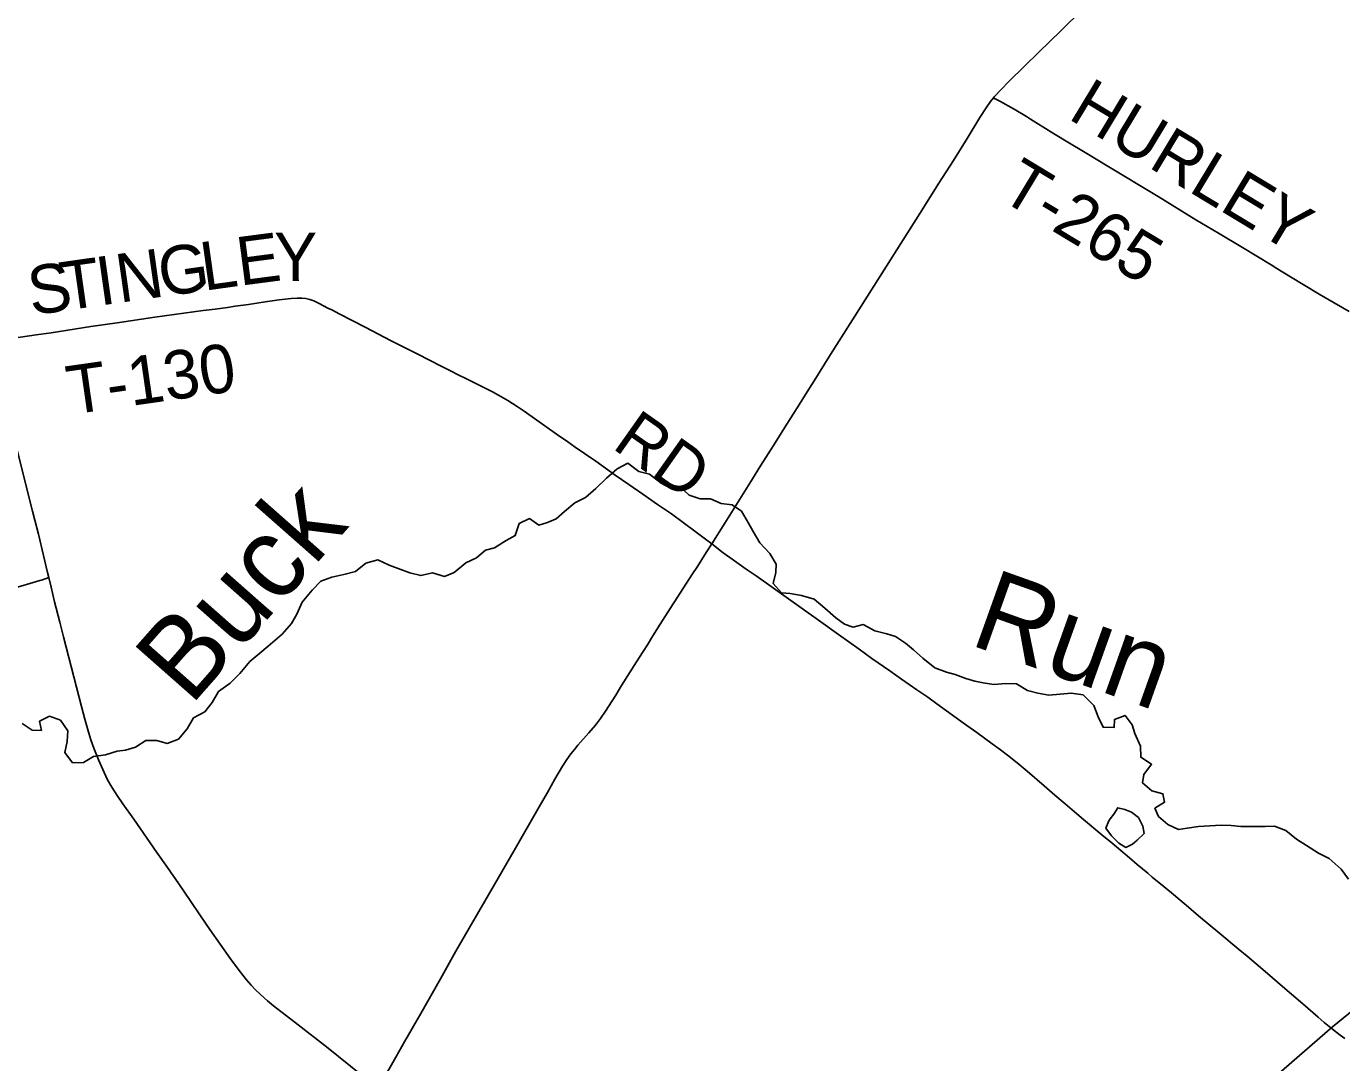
# Model space of a CAD drawing. Extents: x -1.4 to 35.4, y 0 to 22.
# Drawn here: x 6.004 to 7.544, y 16.946 to 18.159 of the extents above; entities that cross this region are included whole.
import ezdxf

# ---------------------------------------------------------------- set-up
doc = ezdxf.new("R2010")
doc.units = 0
for name, color, linetype in [('GM_X_County_Road', 7, 'Continuous'), ('GM_X_Minor_Lake', 7, 'Continuous'), ('GM_X_Minor_River', 7, 'Continuous'), ('GM_X_Minor_River_Text', 7, 'Continuous'), ('GM_X_Rail_Line', 7, 'Continuous'), ('GM_X_Township_Road', 7, 'Continuous'), ('GM_X_Township_Road_Text', 7, 'Continuous')]:
    doc.layers.add(name, color=color, linetype=linetype)

msp = doc.modelspace()

# ---------------------------------------------------------------- linework, layer by layer
at = {"layer": 'GM_X_County_Road'}
for points in [[(7.1365, 18.0754), (7.1376, 18.0768), (7.1451, 18.0851), (7.1543, 18.0944), (7.1729, 18.1127), (7.189, 18.1283), (7.2152, 18.1538), (7.2409, 18.1791)], [(6.8064, 17.5532), (6.8216, 17.5776), (6.851, 17.6244), (6.8635, 17.6444), (6.8787, 17.6685), (6.8915, 17.6891), (6.9091, 17.7169), (6.918, 17.7311), (6.9263, 17.7442), (6.9454, 17.7748), (6.9815, 17.8314), (7.0502, 17.9401), (7.0724, 17.9753), (7.0893, 18.0021), (7.1055, 18.0279), (7.1204, 18.0523), (7.1278, 18.0638), (7.1329, 18.0709), (7.1365, 18.0754)], [(5.9608, 17.7902), (5.9719, 17.7476), (5.9857, 17.6928), (5.9893, 17.679), (5.994, 17.6603), (6.0022, 17.6272), (6.0111, 17.5917), (6.0139, 17.5809), (6.018, 17.5646), (6.0239, 17.5398), (6.0286, 17.5199), (6.0301, 17.5137)], [(6.4202, 16.9236), (6.433, 16.9463), (6.4471, 16.9712), (6.4656, 17.0035), (6.4886, 17.044), (6.5069, 17.0765), (6.5225, 17.1034), (6.552, 17.1545), (6.5751, 17.1942), (6.6045, 17.2454), (6.6139, 17.2622), (6.6228, 17.2779), (6.6317, 17.2929), (6.6367, 17.3008), (6.6415, 17.3073), (6.6457, 17.3127), (6.6497, 17.3175), (6.6625, 17.3319), (6.6701, 17.3409), (6.6761, 17.3488), (6.6821, 17.3574), (6.6898, 17.3694), (6.6941, 17.3763), (6.7009, 17.3874), (6.7184, 17.4152), (6.7261, 17.4273), (6.731, 17.4352), (6.7376, 17.4457), (6.7462, 17.4594), (6.7579, 17.4777), (6.7663, 17.4908), (6.7832, 17.5168), (6.7897, 17.5267), (6.7999, 17.543), (6.8064, 17.5532)], [(6.0301, 17.5137), (6.0329, 17.5024), (6.037, 17.4855), (6.0431, 17.4614), (6.0474, 17.4446), (6.0625, 17.3856), (6.0685, 17.3628), (6.0725, 17.3479), (6.0769, 17.3317), (6.0793, 17.324), (6.083, 17.3142), (6.0889, 17.2998), (6.0949, 17.2855), (6.0989, 17.2772), (6.1038, 17.2686), (6.1101, 17.2587), (6.1168, 17.249), (6.1298, 17.2308), (6.1568, 17.1921), (6.1692, 17.1742), (6.1823, 17.1553), (6.1956, 17.1358), (6.2079, 17.1179), (6.2188, 17.102), (6.2308, 17.0846), (6.243, 17.0674), (6.253, 17.054), (6.2618, 17.0427), (6.267, 17.0366), (6.2717, 17.0317), (6.2779, 17.0257), (6.2862, 17.0183), (6.2934, 17.0125), (6.322, 16.9904), (6.3553, 16.9645), (6.3974, 16.9305)]]:
    msp.add_lwpolyline(points, dxfattribs=at)
at = {"layer": 'GM_X_Minor_Lake'}
for points in [[(7.3046, 17.2063), (7.3127, 17.2141), (7.311, 17.2228), (7.3062, 17.2328), (7.298, 17.2391), (7.2901, 17.2422), (7.2818, 17.2443), (7.2771, 17.2368), (7.273, 17.2314)], [(7.273, 17.2314), (7.2712, 17.229), (7.268, 17.2203), (7.2743, 17.2114), (7.2829, 17.2029), (7.2911, 17.1978), (7.2992, 17.2018), (7.3046, 17.2063)]]:
    msp.add_lwpolyline(points, dxfattribs=at)
at = {"layer": 'GM_X_Minor_River'}
for points in [[(6.031, 17.3517), (6.0438, 17.3469), (6.0523, 17.3342), (6.0516, 17.322), (6.0491, 17.3092), (6.058, 17.2968), (6.0709, 17.2973), (6.0824, 17.3043), (6.0965, 17.3063), (6.1103, 17.3106), (6.1198, 17.3119), (6.1316, 17.3151), (6.1436, 17.3232), (6.1568, 17.323), (6.1689, 17.3197), (6.1819, 17.3247), (6.192, 17.3367), (6.1995, 17.3494), (6.2129, 17.3568), (6.2215, 17.3676), (6.229, 17.3804), (6.2425, 17.39), (6.2537, 17.4015), (6.2654, 17.4154), (6.2773, 17.4254), (6.287, 17.4335), (6.3032, 17.4476), (6.3145, 17.4599), (6.3204, 17.4708), (6.3267, 17.4851), (6.3384, 17.499), (6.3485, 17.5094), (6.3615, 17.5141), (6.3756, 17.5172), (6.3893, 17.5207), (6.4013, 17.5307), (6.4154, 17.5346), (6.4286, 17.5283), (6.4425, 17.5231), (6.4527, 17.5195), (6.4656, 17.5162), (6.4793, 17.5193), (6.4933, 17.5152), (6.5047, 17.5196), (6.5183, 17.5311), (6.5309, 17.5369), (6.5413, 17.5458), (6.552, 17.5486), (6.5658, 17.5571), (6.5762, 17.563), (6.581, 17.5769), (6.5929, 17.5828), (6.6038, 17.5753), (6.6141, 17.5782), (6.6244, 17.5825), (6.6341, 17.591), (6.6461, 17.6011), (6.6587, 17.6076), (6.6707, 17.618), (6.6831, 17.6303), (6.6955, 17.6411), (6.7081, 17.6477), (6.7212, 17.6379), (6.7337, 17.635), (6.7471, 17.6241), (6.7573, 17.619), (6.7695, 17.6199), (6.7799, 17.6102), (6.7927, 17.6061), (6.8049, 17.6059), (6.8173, 17.6003), (6.8302, 17.5989), (6.8414, 17.5915), (6.8495, 17.5776), (6.855, 17.5676), (6.8627, 17.5546), (6.8746, 17.5418), (6.882, 17.5295), (6.8814, 17.5196), (6.8785, 17.5068), (6.8881, 17.496), (6.8984, 17.495), (6.9116, 17.4928), (6.9263, 17.4884), (6.939, 17.4779), (6.9517, 17.4666), (6.9618, 17.4592), (6.972, 17.4559), (6.9838, 17.4587), (6.9973, 17.4513), (7.0113, 17.4479), (7.0215, 17.4447), (7.0331, 17.4369), (7.0428, 17.4291), (7.0537, 17.4194), (7.0675, 17.4081), (7.0814, 17.4032), (7.0916, 17.4004), (7.1041, 17.3956), (7.1143, 17.3927), (7.1241, 17.3906)], [(7.1241, 17.3906), (7.1369, 17.3885), (7.1506, 17.3897), (7.1632, 17.3895), (7.1763, 17.3816), (7.1884, 17.3783), (7.2012, 17.3762), (7.2142, 17.3774), (7.2271, 17.3783), (7.2415, 17.3765), (7.2538, 17.3641), (7.2588, 17.3507), (7.2647, 17.3385), (7.2776, 17.3382), (7.2781, 17.3477), (7.2904, 17.3524), (7.2985, 17.3412), (7.3017, 17.3313), (7.3083, 17.3163), (7.3088, 17.3034), (7.3215, 17.2952), (7.3125, 17.2832), (7.3108, 17.2734), (7.3217, 17.264), (7.3345, 17.2607), (7.3366, 17.2508), (7.3254, 17.2438), (7.3294, 17.2342), (7.3406, 17.2249), (7.353, 17.219), (7.3629, 17.2203), (7.3763, 17.2223), (7.3896, 17.2232), (7.4029, 17.2241), (7.4146, 17.2234), (7.426, 17.2225), (7.4404, 17.2225), (7.4545, 17.2223), (7.4655, 17.2228), (7.4787, 17.2176), (7.491, 17.2075), (7.503, 17.2), (7.5169, 17.191), (7.5293, 17.1851), (7.5435, 17.1726), (7.552, 17.1607)], [(5.9989, 17.3428), (6.0105, 17.335), (6.0215, 17.3348), (6.0191, 17.3455), (6.031, 17.3517)]]:
    msp.add_lwpolyline(points, dxfattribs=at)
at = {"layer": 'GM_X_Rail_Line'}
msp.add_lwpolyline([(9, 17.2368), (8.179, 17.3686), (8.1053, 17.377), (7.9738, 17.3461), (7.5333, 16.988), (6.7907, 16.343), (6.0366, 15.6863)], dxfattribs=at)
at = {"layer": 'GM_X_Township_Road'}
for points in [[(7.1365, 18.0754), (7.1384, 18.0743), (7.1438, 18.0713), (7.1605, 18.062), (7.1749, 18.0534), (7.1797, 18.0504), (7.2033, 18.0355), (7.2194, 18.026), (7.2477, 18.009), (7.2695, 17.9958), (7.3291, 17.96), (7.3731, 17.9327), (7.3997, 17.9171), (7.4278, 17.9), (7.4613, 17.8797), (7.4682, 17.8755), (7.4841, 17.8658), (7.5176, 17.8456), (7.5526, 17.8252)], [(5.9703, 17.7914), (6.0155, 17.7979), (6.0331, 17.8004), (6.0793, 17.8076), (6.1101, 17.8121), (6.1542, 17.8185), (6.2108, 17.8263), (6.225, 17.828), (6.2392, 17.8299), (6.2484, 17.8313), (6.2638, 17.8335), (6.2834, 17.8366), (6.2999, 17.8389), (6.3141, 17.8406), (6.3208, 17.841), (6.3263, 17.841), (6.3311, 17.8404), (6.3358, 17.8393), (6.3404, 17.8376), (6.3466, 17.8348), (6.357, 17.8293), (6.3614, 17.8271), (6.3708, 17.8222), (6.4006, 17.8068), (6.431, 17.7911), (6.4482, 17.7824), (6.4615, 17.7757), (6.4759, 17.7684), (6.4897, 17.7613), (6.5029, 17.7545), (6.5073, 17.7523), (6.5215, 17.7452), (6.5326, 17.7397), (6.5498, 17.7311), (6.5596, 17.7258), (6.5676, 17.7212), (6.5786, 17.7142), (6.5868, 17.7087), (6.6257, 17.681), (6.6379, 17.6725), (6.6466, 17.6665), (6.6573, 17.6591), (6.6706, 17.6499), (6.6935, 17.6338), (6.7093, 17.6229), (6.7257, 17.6115), (6.743, 17.5995), (6.7593, 17.5882), (6.7728, 17.5784), (6.7882, 17.5668), (6.7992, 17.5587), (6.8064, 17.5532)], [(6.8064, 17.5532), (6.8199, 17.5429), (6.8274, 17.5373), (6.8468, 17.5238), (6.8586, 17.5158), (6.9314, 17.4639), (6.9547, 17.4473), (6.9789, 17.4298), (6.994, 17.419), (7.015, 17.4046), (7.0287, 17.3949), (7.0465, 17.3824), (7.0593, 17.3736), (7.0699, 17.366), (7.0925, 17.3497), (7.1052, 17.3406), (7.1168, 17.3323), (7.1349, 17.3192), (7.1444, 17.3123), (7.1527, 17.3058), (7.1639, 17.2969), (7.1757, 17.287), (7.1956, 17.2701), (7.2083, 17.2591), (7.2201, 17.2491), (7.2313, 17.2395), (7.2417, 17.2307), (7.2632, 17.2128), (7.2752, 17.2029), (7.2955, 17.1856), (7.3045, 17.178), (7.3169, 17.1676), (7.3221, 17.1632), (7.3361, 17.1518), (7.3404, 17.1483), (7.3447, 17.1448), (7.3618, 17.1303), (7.3765, 17.1179), (7.4013, 17.0972), (7.4228, 17.0792), (7.4332, 17.0705), (7.4437, 17.0617), (7.4597, 17.048), (7.4719, 17.0375), (7.4851, 17.0262), (7.5012, 17.0124), (7.5166, 16.999), (7.5237, 16.9929), (7.5334, 16.985), (7.5422, 16.9782), (7.5478, 16.9742)], [(5.9857, 17.5003), (6.0197, 17.5104), (6.0212, 17.5107), (6.0228, 17.5113), (6.0301, 17.5137)]]:
    msp.add_lwpolyline(points, dxfattribs=at)

# ---------------------------------------------------------------- texts
at = {"layer": 'GM_X_Minor_River_Text'}
for s, rotation, p in [('Buck', 48.5889, (6.1961, 17.3625)), ('Run', 340.3485, (7.1064, 17.4359))]:
    msp.add_text(s, height=0.0947, rotation=rotation, dxfattribs=at).set_placement(p)
at = {"layer": 'GM_X_Township_Road_Text'}
for s, height, rotation, p in [('HURLEY', 0.05682, 328.8603, (7.2223, 18.0517)), ('T-265', 0.05682, 328.8482, (7.1412, 17.9583)), ('E', 0.0568, 7.4522, (6.2539, 17.8553)), ('Y', 0.0568, 0.255, (6.2941, 17.8607)), ('N', 0.0568, 8.0646, (6.1129, 17.8354)), ('G', 0.0568, 8.0638, (6.1624, 17.8424)), ('L', 0.0568, 8.0319, (6.2119, 17.8494)), ('S', 0.0568, 8.0565, (6.0098, 17.8207)), ('T', 0.0568, 8.0668, (6.0477, 17.8261)), ('I', 0.0568, 8.0512, (6.0898, 17.8321)), ('T-130', 0.05682, 8.2088, (6.0555, 17.7044)), ('RD', 0.05682, 324.8059, (6.6883, 17.666))]:
    msp.add_text(s, height=height, rotation=rotation, dxfattribs=at).set_placement(p)

doc.saveas('drawing.dxf')
